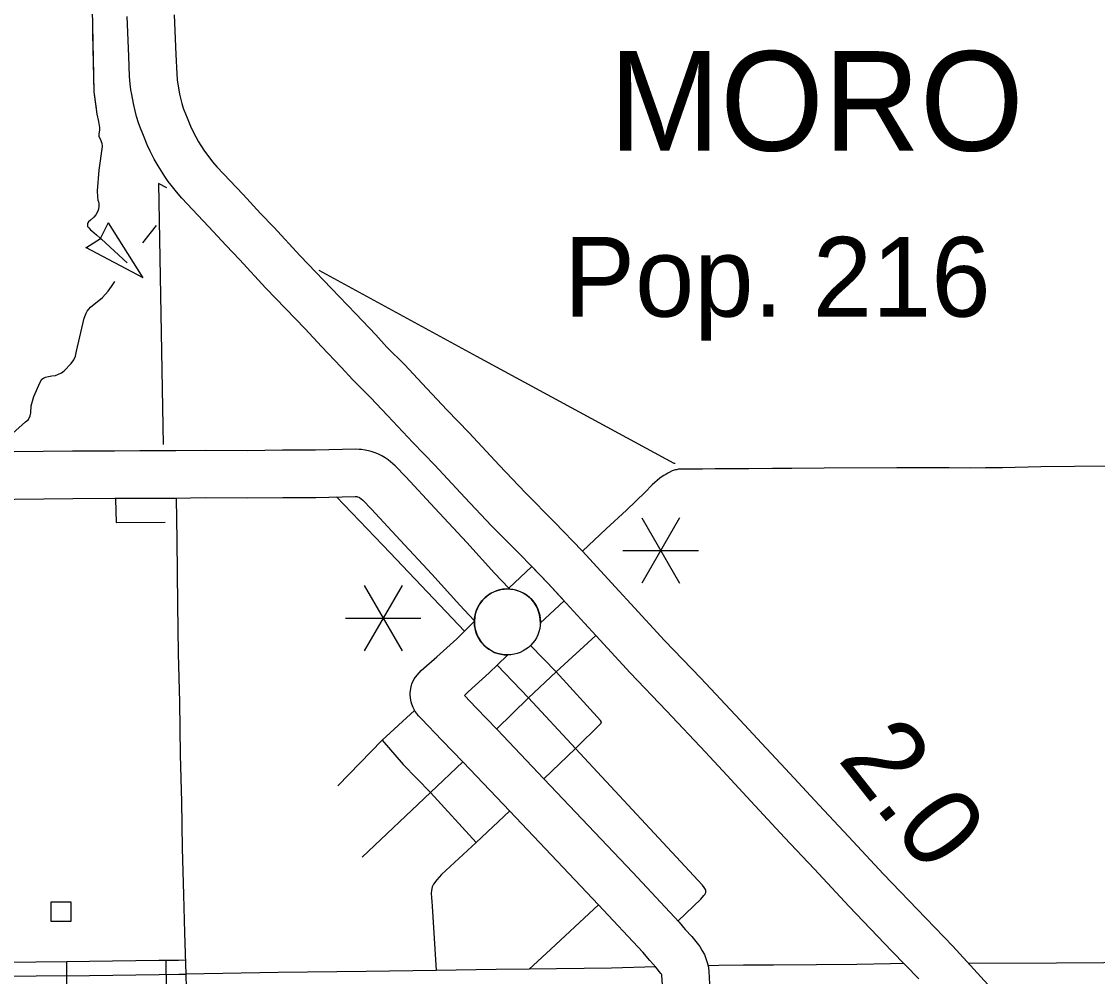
# Model space of a CAD drawing. Extents: x 1084508 to 1142749, y 1057638 to 1093403.
# Drawn here: x 1121021 to 1122811, y 1064194 to 1065783 of the extents above; entities that cross this region are included whole.
import ezdxf

# ---------------------------------------------------------------- set-up
doc = ezdxf.new("R2010")
doc.units = 0
for name, color, linetype in [('Level 10', 7, 'Continuous'), ('Level 24', 7, 'Continuous'), ('Level 32', 7, 'Continuous'), ('Level 33', 7, 'Continuous'), ('Level 34', 7, 'Continuous'), ('Level 35', 7, 'Continuous'), ('Level 43', 7, 'Continuous'), ('Level 48', 7, 'Continuous'), ('Level 56', 7, 'Continuous'), ('Level 6', 7, 'Continuous')]:
    doc.layers.add(name, color=color, linetype=linetype)

msp = doc.modelspace()

# ---------------------------------------------------------------- linework, layer by layer
at = {"layer": 'Level 10'}
for points in [[(1121361.3, 1065410.4), (1121332.1, 1065441.9), (1121287.9, 1065489.1), (1121278.7, 1065499.6), (1121269.8, 1065510.7), (1121265.2, 1065517.1), (1121259.4, 1065525.2), (1121248.1, 1065542.9), (1121241.6, 1065554.4), (1121235, 1065567.5), (1121230.2, 1065577.8), (1121223.8, 1065593.4), (1121217.7, 1065608.8), (1121215.6, 1065614.6), (1121212.5, 1065624.9), (1121209.9, 1065634.4), (1121207.1, 1065646.7), (1121204.4, 1065661.9), (1121202.8, 1065669.7), (1121201.6, 1065679.6), (1121200.9, 1065692), (1121199.6, 1065725.3), (1121196.7, 1065791.5)], [(1121275.1, 1065794.1), (1121278, 1065728.5), (1121279.3, 1065696), (1121279.8, 1065686.7), (1121280.4, 1065681.9), (1121281.5, 1065676.4), (1121284, 1065662.4), (1121286.1, 1065653.4), (1121287.9, 1065646.7), (1121290.2, 1065639.2), (1121291.2, 1065636.2), (1121296.5, 1065622.9), (1121302.1, 1065609.3), (1121305.7, 1065601.7), (1121310.9, 1065591.3), (1121315.4, 1065583.3), (1121324.2, 1065569.4), (1121328.9, 1065562.9), (1121332.4, 1065558), (1121338.9, 1065550), (1121346.1, 1065541.7), (1121389.5, 1065495.5), (1121418.8, 1065463.8)], [(1121418.8, 1065463.8), (1121440.9, 1065441.2), (1121484.7, 1065393.5), (1121549.6, 1065325.8), (1121576.9, 1065296.8), (1121610.5, 1065261.8), (1121629, 1065241.2), (1121657.9, 1065212.3), (1121687.4, 1065180.8), (1121728.5, 1065137.3), (1121765.7, 1065098.9), (1121815.7, 1065045.1), (1121859.4, 1064999), (1121907.9, 1064950.1), (1121953.8, 1064902.8)], [(1121896.7, 1064849), (1121851.9, 1064895.2), (1121803.1, 1064944.3), (1121758.5, 1064991.4), (1121708.8, 1065044.9), (1121671.8, 1065083), (1121630.3, 1065126.9), (1121601.5, 1065157.7), (1121572, 1065187.2), (1121552.9, 1065208.4), (1121520, 1065242.7), (1121492.7, 1065271.7), (1121427.5, 1065339.8), (1121383.9, 1065387.2), (1121361.3, 1065410.4)], [(1121175.7, 1065068.6), (1121106, 1065068.3), (1120959.2, 1065066.6), (1120854.1, 1065063.2), (1120770.7, 1065061.6), (1120643.2, 1065059.5), (1120538.8, 1065058.4), (1120426.2, 1065057), (1120356.3, 1065055.3), (1120263.7, 1065055.6), (1120106.4, 1065055.3), (1119997.3, 1065055.6), (1119931.2, 1065054.7), (1119826.3, 1065052.8), (1119727.6, 1065052.6), (1119595.4, 1065050.4)], [(1121278, 1065068.7), (1121217.8, 1065068.8), (1121175.7, 1065068.6)], [(1121509.9, 1065069.8), (1121455.1, 1065069.9), (1121396.6, 1065069), (1121326.4, 1065069.6), (1121278, 1065068.7)], [(1121831.5, 1064840.3), (1121807.7, 1064865.2), (1121761.7, 1064916.3), (1121708.8, 1064973.6), (1121660.3, 1065025.7), (1121642.7, 1065043.7), (1121631.1, 1065053.8), (1121625.9, 1065057.4), (1121620.5, 1065060.7), (1121614, 1065063.7), (1121607.6, 1065066.1), (1121602.8, 1065067.6), (1121598.1, 1065069.1), (1121592.5, 1065070.2), (1121586.7, 1065071), (1121582.5, 1065071.2), (1121577.2, 1065071.6), (1121509.9, 1065069.8)], [(1121277.7, 1064990.2), (1121326.8, 1064991.1), (1121396.9, 1064990.5), (1121455.6, 1064991.4), (1121510.8, 1064991.3)], [(1121510.8, 1064991.3), (1121575.8, 1064993), (1121577.6, 1064992.9), (1121579, 1064992.8), (1121579.7, 1064992.6), (1121582.1, 1064991.9), (1121583.2, 1064991.5), (1121588.8, 1064986.6), (1121603.5, 1064971.6), (1121651.2, 1064920.2), (1121703.7, 1064863.5), (1121750.1, 1064811.9), (1121765.9, 1064795.3), (1121774.4, 1064786.1)], [(1119597.6, 1064972), (1119728.3, 1064974.1), (1119827.1, 1064974.3), (1119932.5, 1064976.3), (1119997.7, 1064977.1), (1120106.4, 1064976.8), (1120263.7, 1064977.1), (1120357.1, 1064976.8), (1120427.6, 1064978.5), (1120539.7, 1064980), (1120644.2, 1064981.1), (1120772.1, 1064983.1), (1120856.2, 1064984.7), (1120960.9, 1064988.1), (1121106.6, 1064989.8), (1121176.1, 1064990.1)], [(1121176.1, 1064990.1), (1121217.9, 1064990.4), (1121277.7, 1064990.2)], [(1121953.8, 1064902.8), (1122015.5, 1064835.4), (1122034.7, 1064814.4)], [(1121869.8, 1064876.7), (1121831.5, 1064840.3)], [(1121923.6, 1064819.5), (1121897.4, 1064848.2), (1121869.8, 1064876.7)], [(1121976.9, 1064761.4), (1121957.7, 1064782.3), (1121896.7, 1064849)], [(1121831.5, 1064840.3), (1121832.7, 1064839)], [(1121832.7, 1064839), (1121831.5, 1064840.3)], [(1121884.1, 1064782.1), (1121923.6, 1064819.5)], [(1122034.7, 1064814.4), (1122090.7, 1064753.2), (1122150.9, 1064690.6), (1122216.7, 1064621), (1122251.8, 1064582.3), (1122291.7, 1064539.6), (1122347.8, 1064479.4), (1122396.8, 1064427.1), (1122455, 1064364.5), (1122525.5, 1064291.2), (1122570.2, 1064245)], [(1121757.5, 1064768.6), (1121774.3, 1064785.2)], [(1121669.1, 1064676.4), (1121670.3, 1064681), (1121674.4, 1064689.8), (1121679, 1064695.7), (1121686, 1064703.4), (1121711.9, 1064726.2), (1121745, 1064756.4), (1121757.5, 1064768.6)], [(1122513.7, 1064190.4), (1122469, 1064236.7), (1122398, 1064310.6), (1122339.4, 1064373.6), (1122290.5, 1064425.8), (1122234.3, 1064486.1), (1122194.1, 1064529.2), (1122159.1, 1064567.6), (1122094.1, 1064636.5), (1122033.5, 1064699.5), (1121976.9, 1064761.4)], [(1121829.3, 1064729.2), (1121812.6, 1064712.7)], [(1121812.6, 1064712.7), (1121799, 1064699.4), (1121764.2, 1064667.7), (1121757.7, 1064662)], [(1121755.5, 1064550.8), (1121720.5, 1064587.3), (1121686.5, 1064622.9), (1121684.6, 1064624.9), (1121681.7, 1064627.8), (1121679.2, 1064631), (1121678.6, 1064631.8), (1121675.7, 1064635.5), (1121672.3, 1064642), (1121670.4, 1064647.2), (1121669.3, 1064651.1), (1121668.7, 1064653.9), (1121668, 1064658.1), (1121667.8, 1064663.2), (1121667.8, 1064666.6), (1121669.1, 1064676.4)], [(1121757.7, 1064662), (1121777.2, 1064641.5), (1121812.1, 1064605.2)], [(1121812.1, 1064605.2), (1121890, 1064523.4)], [(1121833.2, 1064469.2), (1121755.5, 1064550.8)], [(1121890, 1064523.4), (1122038, 1064367.3)], [(1121980.9, 1064313.5), (1121833.2, 1064469.2)], [(1122038, 1064367.3), (1122115.2, 1064285)], [(1122054.8, 1064234.8), (1121980.9, 1064313.5)], [(1122115.2, 1064285), (1122125.3, 1064272.8), (1122136.3, 1064260.9), (1122149.4, 1064244.1), (1122153.6, 1064237.1), (1122157.1, 1064230.7)], [(1122570.2, 1064245), (1122628.5, 1064181), (1122727.9, 1064074.4), (1122836.4, 1063970.6), (1122904.2, 1063905.8)], [(1122086.1, 1064197), (1122085.4, 1064198.3), (1122084.6, 1064199.6), (1122076.4, 1064210.1), (1122066.3, 1064221), (1122054.8, 1064234.8)], [(1122157.1, 1064230.7), (1122161.8, 1064217.8), (1122163.6, 1064210.1), (1122164.6, 1064201.7), (1122165, 1064193.9), (1122165.6, 1064180.2), (1122165.8, 1064163.5), (1122166.9, 1064144.9), (1122167.8, 1064066.1), (1122168.1, 1063987.1), (1122171, 1063905.1), (1122172.2, 1063858), (1122174, 1063809.9), (1122175.2, 1063764.2), (1122178.1, 1063667.4), (1122179, 1063608.1), (1122181.7, 1063491.4), (1122183.6, 1063410.9)], [(1122105.2, 1063408.2), (1122103.3, 1063489.6), (1122100.6, 1063606.5), (1122099.6, 1063665.6), (1122096.7, 1063762), (1122095.6, 1063807.4), (1122093.8, 1063855.6), (1122092.6, 1063902.7), (1122089.6, 1063985.6), (1122089.3, 1064065.5), (1122088.4, 1064142.2), (1122087.4, 1064160.8), (1122087.2, 1064178.1), (1122086.7, 1064189.8), (1122086.4, 1064194.7), (1122086.1, 1064197)]]:
    msp.add_lwpolyline(points, dxfattribs=at)
for centre, radius, start, end in [((1121829.3, 1064784.2), 54.9, 86.4011, 178.0057), ((1121829.2, 1064784.1), 55, 357.9265, 86.3458), ((1121829.3, 1064784.2), 54.9, 178.8896, 270.0592)]:
    msp.add_arc(centre, radius, start, end, dxfattribs=at)
at = {"layer": 'Level 24'}
msp.add_circle((1121829.3, 1064784.2), 54.9, dxfattribs=at)
at = {"layer": 'Level 32'}
for p, q in [((1121096.6, 1064172.3), (1121096.2, 1064219.4)), ((1121262.4, 1064174.3), (1121261.9, 1064221.4))]:
    msp.add_line(p, q, dxfattribs=at)
for points in [[(1121261.9, 1064221.4), (1121282.2, 1064221.6), (1121294.2, 1064221.8)], [(1120930.2, 1064218.3), (1120937.5, 1064218.4), (1121045, 1064218.9), (1121096.2, 1064219.4)], [(1121096.2, 1064219.4), (1121134, 1064219.7), (1121249.5, 1064221.3), (1121261.9, 1064221.4)], [(1120937.8, 1064194.9), (1121045.2, 1064195.4), (1121134.3, 1064196.2), (1121249.8, 1064197.7), (1121282.5, 1064198.1), (1121294.5, 1064198.2)]]:
    msp.add_lwpolyline(points, dxfattribs=at)
at = {"layer": 'Level 33'}
for points in [[(1122890, 1065043.4), (1122772.5, 1065042.7), (1122716.9, 1065042.3), (1122652.8, 1065040.7), (1122624.7, 1065040.7), (1122599.4, 1065040.2), (1122564.1, 1065040.5), (1122524.2, 1065040.5), (1122477.4, 1065040.7), (1122356.1, 1065040.2), (1122302.5, 1065039.4), (1122270.4, 1065039.6), (1122231, 1065039.2), (1122199.2, 1065039.2), (1122175.1, 1065038.9), (1122153.8, 1065038.4), (1122132.6, 1065038.6), (1122121.3, 1065038.6), (1122116.9, 1065038.4), (1122113.9, 1065038.2), (1122110.4, 1065037.5), (1122108.8, 1065037.1), (1122106.9, 1065036.7), (1122105, 1065036.2), (1122103.2, 1065035.5), (1122098.4, 1065033), (1122096, 1065031.6), (1122092.8, 1065029.8), (1122089.3, 1065027.7), (1122086.6, 1065026.1), (1122083.1, 1065023.4), (1122070, 1065012.4), (1122058.3, 1064999.9), (1122027.5, 1064970), (1121993.9, 1064938.9), (1121954.4, 1064902.1)], [(1121758, 1064769.1), (1121634.3, 1064899.2), (1121544.9, 1064992.2)], [(1121976.7, 1064761.6), (1121910.2, 1064701.4)], [(1121910.2, 1064701.4), (1121867.6, 1064744.9)], [(1121864.3, 1064657.8), (1121812.1, 1064712.3)], [(1121910.2, 1064701.4), (1121864.3, 1064657.8)], [(1121942.8, 1064573.8), (1121984.1, 1064614.6), (1121985.3, 1064616), (1121985.4, 1064616.2), (1121985.5, 1064616.6), (1121985.6, 1064616.9), (1121985.6, 1064617.2), (1121985.5, 1064617.6), (1121985.4, 1064617.9), (1121985.2, 1064618.5), (1121984.1, 1064620.1), (1121910.2, 1064701.4)], [(1121864.3, 1064657.8), (1121811.4, 1064606)], [(1121942.8, 1064573.8), (1121864.3, 1064657.8)], [(1121674.6, 1064636.8), (1121621.2, 1064587.4)], [(1121621.2, 1064587.4), (1121547.3, 1064511.6)], [(1121621.2, 1064587.4), (1121656.1, 1064547.1), (1121701.3, 1064500.3)], [(1121890, 1064523.4), (1121942.8, 1064573.8)], [(1122113.4, 1064287.1), (1122151.1, 1064323.2), (1122156, 1064328.9), (1122157.5, 1064330.9), (1122158.6, 1064333.1), (1122159.2, 1064334.3), (1122159.4, 1064334.8), (1122159.5, 1064335.4), (1122159.6, 1064336), (1122159.5, 1064336.5), (1122159.2, 1064337.4), (1122158.6, 1064339.1), (1122156.9, 1064342.5), (1122154.1, 1064346.3), (1121942.8, 1064573.8)], [(1121755.1, 1064551.3), (1121701.3, 1064500.3)], [(1121701.3, 1064500.3), (1121587.9, 1064392.7)], [(1121701.3, 1064500.3), (1121777.6, 1064417.4)], [(1121833, 1064469.5), (1121777.6, 1064417.4)], [(1121777.6, 1064417.4), (1121719.9, 1064363.8), (1121712.1, 1064355.3), (1121706.1, 1064347.9), (1121705, 1064345.9), (1121704.1, 1064343.4), (1121703.1, 1064337.7), (1121702.6, 1064332.8), (1121702.9, 1064325), (1121703.5, 1064319.3), (1121703.9, 1064311.6), (1121711, 1064204.1)], [(1121980.7, 1064313.7), (1121893.9, 1064232.8), (1121865.5, 1064206.4)], [(1121711, 1064204.1), (1121594.4, 1064202.7), (1121448.1, 1064201), (1121294.5, 1064198.2)], [(1121865.5, 1064206.4), (1121810.6, 1064206), (1121711, 1064204.1)], [(1122076, 1064210.6), (1122002.5, 1064208.1), (1121865.5, 1064206.4)], [(1122163.2, 1064212.8), (1122181.1, 1064213.1), (1122222.3, 1064213.8), (1122271.8, 1064213.5), (1122343.4, 1064214.2), (1122410.8, 1064215), (1122466.5, 1064216.1), (1122488.5, 1064216.5)], [(1122596.2, 1064216.4), (1122742.7, 1064217), (1122821.8, 1064217.8), (1122926.9, 1064219.3)]]:
    msp.add_lwpolyline(points, dxfattribs=at)
at = {"layer": 'Level 34'}
for points in [[(1121278.3, 1064990.2), (1121279.2, 1064920.3), (1121280.6, 1064813.3), (1121281.4, 1064732), (1121283.7, 1064650.8), (1121284.8, 1064563.1), (1121286.9, 1064485), (1121288, 1064408), (1121290.4, 1064330.2), (1121292, 1064267.1), (1121294.5, 1064198.2)], [(1121294.5, 1064198.2), (1121294.9, 1064175.2), (1121294.7, 1064150.1), (1121295.4, 1064129)]]:
    msp.add_lwpolyline(points, dxfattribs=at)
at = {"layer": 'Level 35'}
for points in [[(1121222.6, 1065415.1), (1121245.3, 1065443.7)], [(1121005.9, 1065097.8), (1121027.6, 1065117), (1121032.4, 1065121.2), (1121035.5, 1065127.2), (1121036.7, 1065132.2), (1121037.2, 1065143.8), (1121041.5, 1065159.3), (1121051.9, 1065183.4), (1121054.7, 1065187.9), (1121057.6, 1065189.9), (1121060.7, 1065191.3), (1121065.7, 1065192.4), (1121071.7, 1065193.8), (1121077.3, 1065194.4), (1121082.7, 1065196.3), (1121087.5, 1065198.9), (1121092, 1065202), (1121103.6, 1065214.4), (1121108.1, 1065220.4), (1121110.9, 1065226.3), (1121112.6, 1065234.8), (1121125.3, 1065289.6), (1121128.7, 1065298), (1121130.4, 1065301.4), (1121136, 1065307.9), (1121155.8, 1065324), (1121165.4, 1065334.5), (1121170.8, 1065342.4), (1121176.3, 1065350.7)]]:
    msp.add_lwpolyline(points, dxfattribs=at)
at = {"layer": 'Level 43'}
for p, q in [((1121165.4, 1065448.2), (1121152.4, 1065422.6)), ((1121223.3, 1065357), (1121165.8, 1065448.1)), ((1121128.1, 1065406.7), (1121152.2, 1065422.4)), ((1121223.3, 1065357), (1121128, 1065407.2))]:
    msp.add_line(p, q, dxfattribs=at)
for points in [[(1121137.8, 1065831.3), (1121141.3, 1065666.2), (1121146.2, 1065629.1), (1121148.8, 1065616.7), (1121150.8, 1065607), (1121150.8, 1065602.4), (1121149.5, 1065596.5), (1121149.8, 1065592), (1121152.1, 1065588.1), (1121154.7, 1065580.6), (1121155, 1065575.1), (1121149.8, 1065535.7), (1121146.9, 1065501.5), (1121147.2, 1065491.4), (1121148.2, 1065485.8), (1121149.1, 1065483), (1121149.8, 1065480.3), (1121149.9, 1065478.8), (1121149.8, 1065476.2), (1121149.1, 1065471.2), (1121148.1, 1065467.6), (1121144.9, 1065461.4), (1121141.3, 1065457.5), (1121135.5, 1065452.6), (1121132.6, 1065449.8), (1121131.6, 1065448.4), (1121130.9, 1065446.7), (1121130.6, 1065445.2), (1121130.6, 1065443.5), (1121130.9, 1065442.4), (1121132.8, 1065439.7), (1121135.5, 1065436.7), (1121137.8, 1065434.7), (1121145.6, 1065428.5), (1121152.1, 1065422.7), (1121154, 1065421), (1121196.8, 1065381.5)], [(1121139.3, 1065762.5), (1121141.3, 1065666.2), (1121145, 1065638.5)], [(1121149.7, 1065597.7), (1121149.5, 1065596.5), (1121149.8, 1065592), (1121152.1, 1065588.1), (1121154.7, 1065580.6), (1121155, 1065575.1), (1121149.8, 1065535.7), (1121146.9, 1065501.5), (1121147.2, 1065491.4), (1121148.2, 1065485.8), (1121149.1, 1065483), (1121149.8, 1065480.3), (1121149.9, 1065478.8), (1121149.8, 1065476.2), (1121149.7, 1065475.3)], [(1121131.9, 1065441), (1121132.8, 1065439.7), (1121135.5, 1065436.7), (1121137.8, 1065434.7), (1121145.6, 1065428.5), (1121152.1, 1065422.7), (1121154, 1065421), (1121196.8, 1065381.5)]]:
    msp.add_lwpolyline(points, dxfattribs=at)
at = {"layer": 'Level 48'}
for p, q in [((1122115.6, 1064957.4), (1122052.8, 1064848.6)), ((1122052.8, 1064957.4), (1122115.6, 1064848.6)), ((1122021.4, 1064903), (1122147, 1064903)), ((1121654, 1064845.1), (1121591.2, 1064736.4)), ((1121591.2, 1064845.1), (1121654, 1064736.4)), ((1121559.8, 1064790.7), (1121685.4, 1064790.7))]:
    msp.add_line(p, q, dxfattribs=at)
at = {"layer": 'Level 56'}
msp.add_lwpolyline([(1121070.1, 1064285.9), (1121070.1, 1064318.6), (1121102.9, 1064318.6), (1121102.9, 1064285.9)], close=True, dxfattribs=at)
at = {"layer": 'Level 6'}
for points in [[(1121262.8, 1065506.3), (1121248.9, 1065513.8), (1121256.7, 1065079.2)], [(1122108.4, 1065048), (1122106.7, 1065048), (1121778.4, 1065226.1), (1121515.9, 1065368.7)], [(1121177.3, 1064988.3), (1121178.6, 1064949.8)], [(1121178.6, 1064949.8), (1121260.2, 1064950.1)]]:
    msp.add_lwpolyline(points, dxfattribs=at)

# ---------------------------------------------------------------- texts
at = {"layer": 'Level 48'}
msp.add_text('2.0', height=132.58, rotation=308.3266, dxfattribs=at).set_placement((1122377.2, 1064555.7))
at = {"layer": 'Level 6'}
for s, height, p in [('MORO', 165.73, (1121998.7, 1065568.2)), ('Pop. 216', 132.58, (1121923.4, 1065292.2))]:
    msp.add_text(s, height=height, dxfattribs=at).set_placement(p)

doc.saveas('drawing.dxf')
